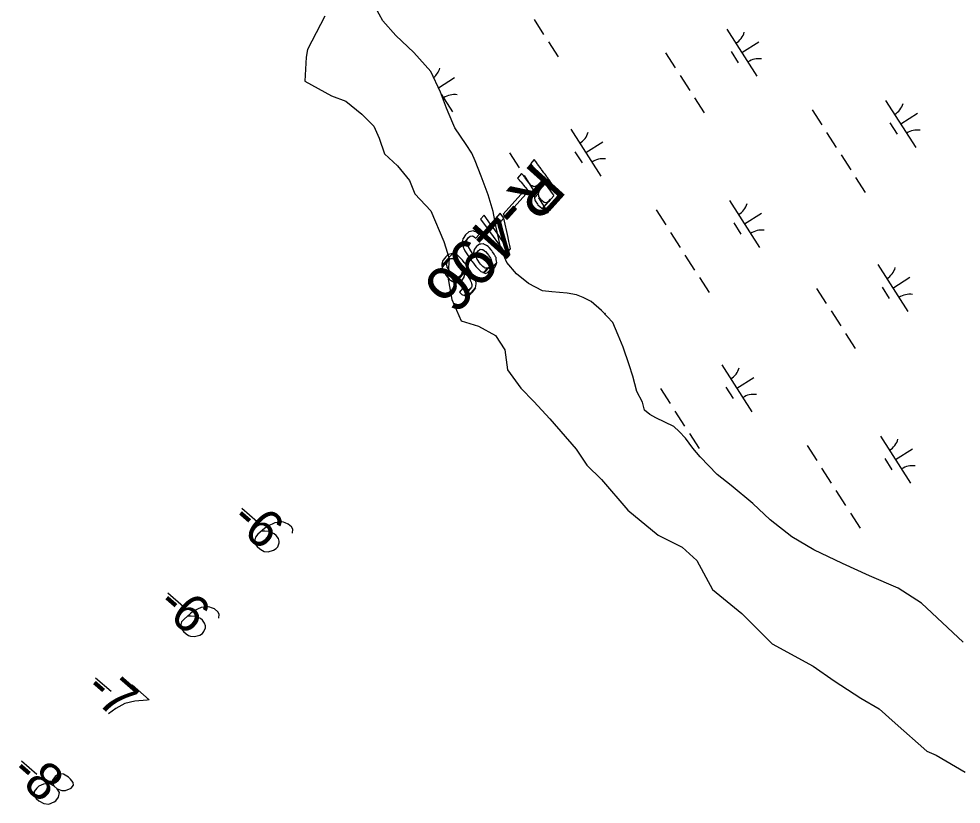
# Model space of a CAD drawing. Extents: x 3962991 to 3983549, y 181631 to 204078.
# Drawn here: x 3970050 to 3970895, y 196985 to 197689 of the extents above; entities that cross this region are included whole.
import ezdxf

# ---------------------------------------------------------------- set-up
doc = ezdxf.new("R2010")
doc.units = 0
for name, color, linetype in [('V-ANNO-MASK', 7, 'Continuous'), ('V-ANNO-MASK2', 7, 'Continuous'), ('V-RIVR-EDGE', 7, 'Continuous'), ('V-RIVR-RANG', 7, 'Continuous'), ('V-RIVR-RANG-IDEN', 7, 'Continuous'), ('V-WETL-SWMP', 7, 'Continuous')]:
    doc.layers.add(name, color=color, linetype=linetype)

msp = doc.modelspace()

# ---------------------------------------------------------------- linework, layer by layer
at = {"layer": 'V-ANNO-MASK2'}
for p, q in [((3970249.98, 197250.26), (3970263.91, 197238.14)), ((3970183.81, 197174.22), (3970197.74, 197162.1)), ((3970118.95, 197098.1), (3970132.88, 197085.98)), ((3970052.39, 197023.6), (3970066.31, 197011.47))]:
    msp.add_line(p, q, dxfattribs=at)
for points in [[(3970513.63, 197561.25), (3970512.45, 197562.87), (3970509.01, 197559.05), (3970510.19, 197557.43), (3970510.44, 197557.08), (3970511.65, 197555.43), (3970512.01, 197554.93), (3970515.18, 197550.57), (3970515.58, 197550.01), (3970517.07, 197547.98), (3970517.68, 197547.14), (3970518.65, 197545.79), (3970519.36, 197544.82), (3970519.58, 197544.52), (3970519.76, 197544.26), (3970510.34, 197533.8), (3970511.98, 197533.89), (3970514.6, 197535.33), (3970513.43, 197533.5), (3970512.32, 197530.41), (3970512.37, 197530.04), (3970522.18, 197540.93), (3970522.3, 197540.78), (3970522.93, 197539.92), (3970523.96, 197538.49), (3970524.29, 197538.03), (3970526.37, 197535.19), (3970526.91, 197534.44), (3970528.45, 197532.32), (3970529.58, 197530.77), (3970529.81, 197530.44), (3970529.82, 197530.45), (3970529.91, 197530.31), (3970529.96, 197530.25), (3970519.83, 197519), (3970523.46, 197518.77), (3970526.79, 197520.61), (3970529.89, 197523.79), (3970535.96, 197530.53), (3970535.85, 197530.67), (3970535.11, 197531.71), (3970533.39, 197534.06), (3970533.35, 197534.13), (3970533.25, 197534.26), (3970533.01, 197534.58), (3970531.89, 197536.14), (3970530.35, 197538.25), (3970529.8, 197539.01), (3970527.73, 197541.85), (3970527.4, 197542.31), (3970526.36, 197543.74), (3970525.74, 197544.6), (3970525.62, 197544.76), (3970525.45, 197545), (3970524.7, 197546.03), (3970524.49, 197546.32), (3970523.9, 197547.13), (3970523.2, 197548.08), (3970523.02, 197548.35), (3970522.8, 197548.65), (3970522.1, 197549.62), (3970521.12, 197550.95), (3970520.51, 197551.8), (3970519.02, 197553.84), (3970518.63, 197554.39), (3970515.45, 197558.75), (3970515.09, 197559.26), (3970513.88, 197560.9)], [(3970502.39, 197548.76), (3970501.04, 197550.19), (3970497.28, 197546.02), (3970498.78, 197544.74), (3970499.06, 197544.44), (3970500.43, 197542.97), (3970500.8, 197542.48), (3970504.04, 197538.19), (3970504.45, 197537.64), (3970506.14, 197535.84), (3970506.84, 197535.1), (3970508.32, 197534.31), (3970509.38, 197533.74), (3970509.9, 197533.78), (3970510.34, 197533.8), (3970516.52, 197540.65), (3970514.49, 197538.87), (3970513.9, 197538.77), (3970512.01, 197538.41), (3970510.52, 197539.18), (3970509.58, 197539.66), (3970507.94, 197541.52), (3970507.49, 197542.02), (3970504.32, 197546.39), (3970503.94, 197546.87), (3970502.68, 197548.46)], [(3970517.21, 197535.13), (3970519.36, 197537.8), (3970512.37, 197530.04), (3970512.41, 197529.79), (3970512.6, 197528.45), (3970516.16, 197532.4)], [(3970504.95, 197531.81), (3970503.06, 197534.41), (3970484.45, 197513.73), (3970486.34, 197511.14)], [(3970516.55, 197530.26), (3970516.16, 197532.4), (3970512.6, 197528.45), (3970512.92, 197526.23), (3970513.24, 197525.75), (3970515.22, 197522.81), (3970515.74, 197522.03), (3970517.76, 197520.43), (3970519.23, 197519.27), (3970519.53, 197519.02), (3970519.74, 197519.01), (3970525.41, 197525.31), (3970524.86, 197524.94), (3970523.54, 197524.06), (3970521.22, 197524.28), (3970519.3, 197525.98), (3970518.62, 197526.58), (3970516.68, 197529.58)], [(3970527.17, 197527.16), (3970525.41, 197525.31), (3970519.74, 197519.01), (3970519.83, 197519)], [(3970473.27, 197504.88), (3970467.46, 197512.89), (3970464.27, 197509.34), (3970470.09, 197501.33)], [(3970484.23, 197511.51), (3970482, 197514.57), (3970466.88, 197497.77), (3970469.11, 197494.71), (3970481.71, 197508.7), (3970482.13, 197506.97), (3970485.12, 197510.29)], [(3970488.95, 197492.99), (3970485.12, 197510.29), (3970482.13, 197506.97), (3970486.22, 197489.95), (3970486.32, 197489.51), (3970487.08, 197486.68), (3970487.12, 197486.54), (3970488.12, 197483.15), (3970485.46, 197480.2), (3970487.02, 197478.05), (3970491.22, 197482.71), (3970490.53, 197485.84), (3970489.73, 197489.44), (3970489.7, 197489.59), (3970489.05, 197492.53)], [(3970476.35, 197500.55), (3970475.49, 197501.8), (3970472.32, 197498.27), (3970473.21, 197497.06), (3970481.88, 197485.13), (3970482.11, 197484.82), (3970483.58, 197482.79), (3970483.66, 197482.69), (3970485.46, 197480.2), (3970488.12, 197483.15), (3970486.47, 197485.82), (3970486.41, 197485.93), (3970485.01, 197488.04), (3970484.79, 197488.37)], [(3970453.86, 197497.85), (3970450.8, 197495.29), (3970448.58, 197491.99), (3970448.32, 197491.62), (3970447.91, 197488.11), (3970447.76, 197486.88), (3970447.82, 197486.75), (3970453.16, 197492.68), (3970454.98, 197494.07), (3970455.19, 197494.1), (3970456.96, 197494.33), (3970457.43, 197494.08), (3970457.57, 197494.01), (3970458.67, 197493.41), (3970459.96, 197492.17), (3970462.92, 197495.46), (3970461.62, 197496.69), (3970460.73, 197497.52), (3970460.62, 197497.62), (3970460.1, 197497.82), (3970458.93, 197498.25), (3970458.79, 197498.3), (3970458.37, 197498.47), (3970458.24, 197498.51), (3970457.51, 197498.78), (3970453.97, 197497.88)], [(3970452.18, 197490.95), (3970453.16, 197492.68), (3970447.82, 197486.75), (3970447.99, 197486.3), (3970448.05, 197486.17), (3970448.54, 197484.97), (3970448.75, 197484.44), (3970448.81, 197484.28), (3970449.32, 197483.02), (3970450.14, 197480.98), (3970450.2, 197480.89), (3970452.51, 197477.39), (3970453.09, 197476.51), (3970453.32, 197476.15), (3970453.33, 197476.16), (3970453.47, 197475.94), (3970454.02, 197475.1), (3970454.83, 197473.86), (3970454.85, 197473.83), (3970458.01, 197477.34), (3970457.99, 197477.38), (3970457.15, 197478.58), (3970456.59, 197479.4), (3970456.44, 197479.62), (3970456.19, 197479.96), (3970455.6, 197480.82), (3970453.33, 197484.37), (3970453.29, 197484.48), (3970452.43, 197486.47), (3970451.9, 197487.71), (3970451.89, 197487.93), (3970451.88, 197488.69), (3970451.85, 197490.38)], [(3970462.21, 197486.03), (3970460.5, 197484.75), (3970458.67, 197482.1), (3970458.54, 197481.57), (3970458, 197479.52), (3970458.02, 197477.4), (3970458.01, 197477.34), (3970454.85, 197473.83), (3970454.91, 197473.76), (3970454.91, 197473.76), (3970455.17, 197473.41), (3970461.98, 197480.98), (3970463.52, 197482.03), (3970464, 197482.36), (3970465.47, 197482.22), (3970466.29, 197482.14), (3970467.64, 197481.13), (3970467.8, 197481.01), (3970468.76, 197480.29), (3970470.46, 197478.27), (3970470.59, 197478.11), (3970471.54, 197476.98), (3970471.81, 197476.52), (3970473.09, 197474.37), (3970473.82, 197473.13), (3970473.93, 197472.58), (3970474.12, 197471.54), (3970474.13, 197471.54), (3970474.3, 197470.64), (3970474.35, 197470.39), (3970473.92, 197469.08), (3970473.6, 197468.05), (3970472.24, 197466.3), (3970467.62, 197461.17), (3970468.84, 197460.71), (3970470.28, 197461.08), (3970478.74, 197470.48), (3970478.6, 197471.55), (3970478.4, 197473.14), (3970478.37, 197473.35), (3970478.29, 197473.93), (3970478.19, 197474.67), (3970478.16, 197474.93), (3970477.78, 197475.59), (3970477.33, 197476.35), (3970477.09, 197476.76), (3970476.36, 197478.01), (3970475.1, 197480.17), (3970474.76, 197480.55), (3970473.78, 197481.66), (3970473.65, 197481.81), (3970471.9, 197483.78), (3970471.11, 197484.69), (3970470.97, 197484.83), (3970469.47, 197485.66), (3970468.87, 197486), (3970467.81, 197486.58), (3970467.68, 197486.65), (3970467.28, 197486.87), (3970466.9, 197487.08), (3970466.77, 197487.07), (3970466.72, 197487.07), (3970464.64, 197486.91), (3970463.24, 197486.8)], [(3970434.32, 197476.66), (3970433.03, 197475.57), (3970430.75, 197472.7), (3970430.55, 197472.13), (3970430.55, 197472.14), (3970429.41, 197468.95), (3970429.55, 197467.88), (3970439.31, 197478.72), (3970437.87, 197478.35), (3970435.61, 197477.75)], [(3970440.54, 197478.26), (3970439.3, 197478.72), (3970429.55, 197467.88), (3970429.76, 197466.29), (3970435.91, 197473.13), (3970436.39, 197473.42), (3970437.67, 197474.18), (3970438.44, 197474.17), (3970438.69, 197474.17), (3970439.68, 197474.15), (3970440.37, 197473.68), (3970440.75, 197473.41), (3970441.89, 197472.62), (3970443.5, 197470.84), (3970443.84, 197470.47), (3970444.84, 197469.36), (3970444.95, 197469.19), (3970446.4, 197466.91), (3970447.07, 197465.86), (3970447.13, 197465.63), (3970447.13, 197465.63), (3970447.65, 197463.68), (3970447.85, 197462.93), (3970447.55, 197460.83), (3970447.51, 197460.58), (3970446.18, 197458.43), (3970440.89, 197452.55), (3970441.27, 197452.33), (3970441.4, 197452.34), (3970450.15, 197462.07), (3970450.18, 197462.04), (3970451.02, 197460.82), (3970451.59, 197460.01), (3970451.74, 197459.79), (3970452.58, 197458.58), (3970454.84, 197455.04), (3970454.89, 197454.94), (3970454.97, 197454.73), (3970455.75, 197452.94), (3970456.28, 197451.7), (3970456.29, 197451.5), (3970456.3, 197450.72), (3970456.32, 197449.02), (3970456, 197448.46), (3970455.02, 197446.72), (3970449.82, 197440.95), (3970449.94, 197440.89), (3970449.95, 197440.9), (3970450.66, 197440.63), (3970454.22, 197441.52), (3970459.86, 197447.78), (3970460.27, 197451.3), (3970460.41, 197452.53), (3970460.36, 197452.66), (3970460.18, 197453.1), (3970460.13, 197453.24), (3970459.64, 197454.44), (3970459.42, 197454.98), (3970459.37, 197455.13), (3970458.85, 197456.39), (3970458.11, 197458.23), (3970458.03, 197458.43), (3970457.97, 197458.52), (3970455.67, 197462.01), (3970454.85, 197463.25), (3970454.7, 197463.48), (3970454.16, 197464.3), (3970453.34, 197465.55), (3970453.32, 197465.58), (3970453.26, 197465.65), (3970453, 197466), (3970452.72, 197466.37), (3970452.64, 197466.49), (3970451.92, 197467.45), (3970451.52, 197467.99), (3970450.49, 197469.36), (3970450.37, 197469.52), (3970449.64, 197470.5), (3970448.05, 197472.63), (3970447.91, 197472.77), (3970446.85, 197473.82), (3970446.5, 197474.17), (3970444.8, 197475.86), (3970443.83, 197476.82), (3970443.49, 197477.15), (3970442.66, 197477.47), (3970441.91, 197477.74), (3970441.73, 197477.82), (3970441.14, 197478.03), (3970440.7, 197478.2)], [(3970460.64, 197478.83), (3970461.98, 197480.98), (3970455.17, 197473.41), (3970455.44, 197473.05), (3970455.53, 197472.94), (3970456.24, 197471.97), (3970456.65, 197471.43), (3970457.67, 197470.06), (3970457.8, 197469.9), (3970458.52, 197468.92), (3970460.12, 197466.79), (3970460.26, 197466.65), (3970461.31, 197465.61), (3970461.66, 197465.25), (3970463.36, 197463.57), (3970464.34, 197462.6), (3970464.66, 197462.28), (3970465.5, 197461.96), (3970466.24, 197461.69), (3970466.44, 197461.61), (3970467.01, 197461.4), (3970470.48, 197465.25), (3970469.72, 197465.25), (3970469.45, 197465.26), (3970468.48, 197465.27), (3970467.78, 197465.75), (3970467.41, 197466.01), (3970466.27, 197466.8), (3970464.66, 197468.58), (3970464.32, 197468.96), (3970463.33, 197470.05), (3970463.22, 197470.23), (3970461.76, 197472.52), (3970461.09, 197473.56), (3970461.03, 197473.79), (3970460.52, 197475.72), (3970460.31, 197476.49), (3970460.61, 197478.59)], [(3970434.56, 197471.38), (3970435.91, 197473.13), (3970429.76, 197466.29), (3970429.79, 197466.08)], [(3970434.24, 197470.36), (3970434.55, 197471.37), (3970429.79, 197466.08), (3970429.86, 197465.5), (3970429.96, 197464.75), (3970429.99, 197464.5), (3970430.38, 197463.83), (3970430.82, 197463.08), (3970431.07, 197462.66), (3970431.8, 197461.42), (3970433.06, 197459.25), (3970433.4, 197458.87), (3970434.39, 197457.75), (3970434.39, 197457.75), (3970434.52, 197457.6), (3970436.26, 197455.64), (3970437.06, 197454.74), (3970437.19, 197454.58), (3970438.71, 197453.75), (3970439.29, 197453.43), (3970440.36, 197452.84), (3970440.48, 197452.77), (3970440.89, 197452.55), (3970446.18, 197458.43), (3970444.63, 197457.38), (3970444.16, 197457.06), (3970442.69, 197457.2), (3970441.87, 197457.27), (3970440.52, 197458.29), (3970440.36, 197458.41), (3970439.4, 197459.13), (3970437.71, 197461.14), (3970437.58, 197461.3), (3970436.62, 197462.44), (3970436.35, 197462.9), (3970435.07, 197465.05), (3970434.34, 197466.29), (3970434.23, 197466.86), (3970434.03, 197467.88), (3970433.86, 197468.8), (3970433.81, 197469.03)], [(3970477.61, 197467.28), (3970478.74, 197470.48), (3970470.28, 197461.08), (3970472.55, 197461.67), (3970473.87, 197462.8), (3970475.12, 197463.86), (3970475.12, 197463.86), (3970477.41, 197466.72)], [(3970450.15, 197462.01), (3970450.15, 197462.07), (3970441.4, 197452.34), (3970441.45, 197452.35), (3970443.54, 197452.51), (3970444.92, 197452.61), (3970446.01, 197453.43), (3970447.66, 197454.66), (3970449.5, 197457.31), (3970449.65, 197457.87), (3970450.18, 197459.88)], [(3970471.76, 197466.02), (3970470.47, 197465.25), (3970467.01, 197461.4), (3970467.45, 197461.23), (3970467.62, 197461.17), (3970472.24, 197466.3)], [(3970449.5, 197446.01), (3970448.22, 197447.23), (3970445.25, 197443.94), (3970446.55, 197442.73), (3970447.45, 197441.89), (3970447.55, 197441.79), (3970448.08, 197441.59), (3970449.25, 197441.16), (3970449.39, 197441.11), (3970449.82, 197440.95), (3970455.02, 197446.73), (3970453.19, 197445.34), (3970452.99, 197445.31), (3970451.21, 197445.07), (3970450.74, 197445.33), (3970450.61, 197445.4)], [(3970459.6, 197447.4), (3970459.86, 197447.78), (3970454.22, 197441.52), (3970454.33, 197441.54), (3970457.37, 197444.11), (3970457.38, 197444.12)]]:
    msp.add_lwpolyline(points, close=True, dxfattribs=at)
for points in [[(3970295.68, 197227.63), (3970295.99, 197231.2), (3970294.72, 197233.36), (3970291.73, 197235.95), (3970289.05, 197236.89), (3970287.51, 197237.53), (3970286, 197237.8), (3970279.7, 197236.99), (3970273.35, 197234.12), (3970270.33, 197231.85), (3970264.51, 197226.77), (3970262.26, 197224.19), (3970261.67, 197221.9), (3970261.88, 197218.93), (3970262.13, 197218.01), (3970263.97, 197215.7), (3970266.36, 197213.63), (3970268.52, 197212.09), (3970270.26, 197211.28), (3970273.84, 197210.97), (3970278.6, 197212.42), (3970280.92, 197213.89), (3970282.31, 197215.48), (3970283.57, 197218.93), (3970283.64, 197220.62), (3970282.91, 197223), (3970281.04, 197225.68), (3970279.25, 197227.24), (3970276.54, 197228.54), (3970274.63, 197229.16), (3970270.68, 197229.45), (3970268.62, 197229.49), (3970267.51, 197229.41)], [(3970229.51, 197151.59), (3970229.82, 197155.16), (3970228.55, 197157.32), (3970225.56, 197159.91), (3970222.88, 197160.85), (3970221.34, 197161.49), (3970219.83, 197161.76), (3970213.53, 197160.95), (3970207.18, 197158.08), (3970204.16, 197155.81), (3970198.34, 197150.73), (3970196.09, 197148.15), (3970195.5, 197145.86), (3970195.71, 197142.89), (3970195.96, 197141.97), (3970197.8, 197139.67), (3970200.19, 197137.59), (3970202.35, 197136.05), (3970204.09, 197135.24), (3970207.66, 197134.93), (3970212.43, 197136.38), (3970214.75, 197137.85), (3970216.14, 197139.44), (3970217.4, 197142.89), (3970217.47, 197144.58), (3970216.74, 197146.96), (3970214.87, 197149.64), (3970213.08, 197151.2), (3970210.37, 197152.5), (3970208.46, 197153.12), (3970204.51, 197153.41), (3970202.45, 197153.45), (3970201.34, 197153.37)], [(3970151.75, 197091.59), (3970167.07, 197078.25), (3970165.21, 197078.12), (3970154.07, 197076.98), (3970145.24, 197074.87), (3970137.14, 197070.38), (3970130.35, 197065.8)], [(3970081.63, 197000.94), (3970084.41, 196998.52), (3970085.38, 196998.03), (3970088.64, 196996.94), (3970091.81, 196996.98), (3970097.09, 196999.03), (3970099.15, 197001.79), (3970098.79, 197004.19), (3970096.53, 197007.21), (3970094.54, 197008.94), (3970090.24, 197011.64), (3970087.6, 197011.83), (3970084.68, 197010.88), (3970082.52, 197009.61), (3970080.32, 197006.28), (3970080.08, 197004.39), (3970081.63, 197000.94), (3970077.75, 197002.92), (3970072.17, 197002.53), (3970067.98, 197000.93), (3970066.05, 196999.12), (3970063.82, 196996.16), (3970063.88, 196992.61), (3970065.58, 196989.73), (3970067.97, 196987.66), (3970072.61, 196985.36), (3970076.96, 196984.73), (3970081.87, 196986.75), (3970083.1, 196987.77), (3970085.67, 196991.13), (3970086.51, 196995.3), (3970084.41, 196998.52)]]:
    msp.add_lwpolyline(points, dxfattribs=at)
at = {"layer": 'V-RIVR-EDGE'}
msp.add_lwpolyline([(3970324.56, 197691.26), (3970309.13, 197661.58), (3970307.94, 197654.46), (3970306.75, 197633.09), (3970330.5, 197620.03), (3970343.55, 197615.28), (3970357.8, 197603.41), (3970368.49, 197592.72), (3970373.23, 197582.04), (3970377.98, 197567.79), (3970389.86, 197557.11), (3970400.54, 197544.05), (3970405.29, 197532.17), (3970419.54, 197516.74), (3970431.41, 197489.43), (3970436.16, 197474), (3970434.97, 197457.38), (3970438.53, 197437.2), (3970446.84, 197418.2), (3970462.28, 197413.45), (3970477.71, 197405.14), (3970486.02, 197392.08), (3970488.39, 197374.27), (3970500.27, 197357.65), (3970512.14, 197345.78), (3970526.39, 197330.35), (3970550.13, 197303.04), (3970559.63, 197288.8), (3970572.69, 197275.74), (3970596.43, 197248.43), (3970623.74, 197225.87), (3970645.11, 197215.19), (3970658.17, 197203.32), (3970672.41, 197177.2), (3970698.53, 197155.83), (3970725.84, 197128.52), (3970762.64, 197108.34), (3970781.64, 197095.28), (3970805.38, 197079.85), (3970822, 197070.35), (3970836.25, 197057.29), (3970864.74, 197032.36), (3970873.05, 197028.8), (3970899.17, 197013.36)], dxfattribs=at)
at = {"layer": 'V-WETL-SWMP'}
for p, q in [((3970376.73, 197687.15), (3970370.02, 197699.02)), ((3970512.24, 197688.45), (3970520.88, 197674.98)), ((3970388.22, 197674.15), (3970376.73, 197687.15)), ((3970685.24, 197679.79), (3970712.23, 197637.7)), ((3970404.53, 197658.81), (3970388.22, 197674.15)), ((3970525.2, 197668.24), (3970533.83, 197654.77)), ((3970698.74, 197658.74), (3970713.89, 197668.46)), ((3970419.66, 197641.67), (3970404.53, 197658.81)), ((3970630.34, 197658.49), (3970638.97, 197645.02)), ((3970689, 197659.63), (3970695.48, 197649.53)), ((3970428.23, 197623.26), (3970419.66, 197641.67)), ((3970643.29, 197638.29), (3970651.93, 197624.82)), ((3970426.48, 197627.02), (3970440.83, 197636.22)), ((3970433.77, 197608.99), (3970428.23, 197623.26)), ((3970428.94, 197621.42), (3970439.17, 197605.46)), ((3970656.24, 197618.08), (3970664.88, 197604.61)), ((3970827.69, 197615.84), (3970854.68, 197573.74)), ((3970439.31, 197595.32), (3970433.77, 197608.99)), ((3970761.81, 197607.36), (3970770.45, 197593.89)), ((3970841.19, 197594.79), (3970856.34, 197604.51)), ((3970441.15, 197591.16), (3970439.31, 197595.32)), ((3970831.45, 197595.68), (3970837.93, 197585.58)), ((3970451.47, 197576.35), (3970441.15, 197591.16)), ((3970545.21, 197590.01), (3970572.2, 197547.92)), ((3970774.76, 197587.16), (3970783.4, 197573.69)), ((3970558.7, 197568.97), (3970573.86, 197578.68)), ((3970456.34, 197568.64), (3970451.47, 197576.35)), ((3970548.97, 197569.85), (3970555.45, 197559.75)), ((3970459.41, 197561.51), (3970456.34, 197568.64)), ((3970464.94, 197547.84), (3970459.41, 197561.51)), ((3970490.31, 197568.72), (3970498.94, 197555.25)), ((3970787.72, 197566.95), (3970796.35, 197553.48)), ((3970471.11, 197531.19), (3970464.94, 197547.84)), ((3970503.26, 197548.51), (3970511.89, 197535.04)), ((3970800.67, 197546.75), (3970809.31, 197533.28)), ((3970475.46, 197516.31), (3970471.11, 197531.19)), ((3970516.21, 197528.31), (3970524.85, 197514.84)), ((3970687.66, 197526.06), (3970714.65, 197483.97)), ((3970478, 197503.2), (3970475.46, 197516.31)), ((3970621.78, 197517.59), (3970630.42, 197504.12)), ((3970701.15, 197505.02), (3970716.31, 197514.73)), ((3970482.42, 197482.95), (3970478, 197503.2)), ((3970691.42, 197505.9), (3970697.9, 197495.8)), ((3970634.73, 197497.38), (3970643.37, 197483.91)), ((3970487.94, 197470.48), (3970482.42, 197482.95)), ((3970647.69, 197477.18), (3970656.32, 197463.71)), ((3970496.42, 197460.42), (3970487.94, 197470.48)), ((3970820.69, 197468.52), (3970847.67, 197426.43)), ((3970507.27, 197451.59), (3970496.42, 197460.42)), ((3970519.88, 197445.17), (3970507.27, 197451.59)), ((3970660.64, 197456.98), (3970669.27, 197443.51)), ((3970834.18, 197447.48), (3970849.33, 197457.19)), ((3970528.26, 197444.07), (3970519.88, 197445.17)), ((3970542, 197443.04), (3970528.26, 197444.07)), ((3970550.38, 197441.34), (3970542, 197443.04)), ((3970765.78, 197447.22), (3970774.42, 197433.76)), ((3970824.44, 197448.36), (3970830.92, 197438.26)), ((3970556.38, 197439.03), (3970550.38, 197441.34)), ((3970563.59, 197435.53), (3970556.38, 197439.03)), ((3970572.64, 197427.27), (3970563.59, 197435.53)), ((3970582.92, 197416.64), (3970572.64, 197427.27)), ((3970778.73, 197427.02), (3970787.37, 197413.55)), ((3970575.41, 197424.41), (3970576.28, 197424.96)), ((3970587.83, 197405.35), (3970582.92, 197416.64)), ((3970592.13, 197394.65), (3970587.83, 197405.35)), ((3970791.69, 197406.82), (3970800.32, 197393.35)), ((3970597.7, 197378.59), (3970592.13, 197394.65)), ((3970600.8, 197368.48), (3970597.7, 197378.59)), ((3970680.65, 197378.75), (3970707.64, 197336.66)), ((3970604.54, 197354.79), (3970600.8, 197368.48)), ((3970694.15, 197357.7), (3970709.3, 197367.42)), ((3970684.41, 197358.59), (3970690.89, 197348.49)), ((3970609.43, 197345.29), (3970604.54, 197354.79)), ((3970625.75, 197357.45), (3970634.38, 197343.98)), ((3970611.3, 197338.15), (3970609.43, 197345.29)), ((3970616.13, 197334.02), (3970611.3, 197338.15)), ((3970621.54, 197331.1), (3970616.13, 197334.02)), ((3970638.7, 197337.25), (3970647.34, 197323.78)), ((3970637.75, 197323.52), (3970621.54, 197331.1)), ((3970642.58, 197318.8), (3970637.75, 197323.52)), ((3970648.03, 197312.89), (3970642.58, 197318.8)), ((3970651.65, 197317.04), (3970660.29, 197303.57)), ((3970654.7, 197304.01), (3970648.03, 197312.89)), ((3970823.1, 197314.8), (3970850.09, 197272.7)), ((3970661.36, 197296.33), (3970654.7, 197304.01)), ((3970757.22, 197306.32), (3970765.86, 197292.85)), ((3970836.6, 197293.75), (3970851.75, 197303.47)), ((3970676.47, 197280.38), (3970661.36, 197296.33)), ((3970826.86, 197294.64), (3970833.34, 197284.54)), ((3970770.17, 197286.12), (3970778.81, 197272.65)), ((3970689.13, 197270.38), (3970676.47, 197280.38)), ((3970708.42, 197254.48), (3970689.13, 197270.38)), ((3970783.13, 197265.91), (3970791.76, 197252.44)), ((3970724.12, 197239.73), (3970708.42, 197254.48)), ((3970743.41, 197224.43), (3970724.12, 197239.73)), ((3970796.08, 197245.71), (3970804.72, 197232.24)), ((3970763.25, 197212.72), (3970743.41, 197224.43)), ((3970789.08, 197200.48), (3970763.25, 197212.72)), ((3970813.09, 197189.41), (3970789.08, 197200.48)), ((3970838.9, 197178.36), (3970813.09, 197189.41)), ((3970859.96, 197164.87), (3970838.9, 197178.36)), ((3970897.39, 197130.08), (3970859.96, 197164.87))]:
    msp.add_line(p, q, dxfattribs=at)
for centre, start, end in [((3970684.03, 197682.12), 301.89187, 343.43553), ((3970713.84, 197635.62), 81.89186, 123.43552), ((3970410.97, 197649.89), 309.43014, 343.43553), ((3970440.79, 197603.38), 81.89186, 123.43552), ((3970826.48, 197618.17), 301.89187, 343.43553), ((3970544, 197592.35), 301.89187, 343.43553), ((3970856.29, 197571.67), 81.89186, 123.43552), ((3970573.81, 197545.84), 81.89186, 123.43552), ((3970686.45, 197528.4), 301.89187, 343.43553), ((3970716.26, 197481.89), 81.89186, 123.43552), ((3970819.47, 197470.86), 301.89187, 343.43553), ((3970849.29, 197424.35), 81.89186, 123.43552), ((3970679.44, 197381.08), 301.89187, 343.43553), ((3970709.25, 197334.58), 81.89186, 123.43552), ((3970821.89, 197317.13), 301.89187, 343.43553), ((3970851.7, 197270.63), 81.89186, 123.43552)]:
    msp.add_arc(centre, 17.62, start, end, dxfattribs=at)

# ---------------------------------------------------------------- texts
at = {"layer": 'V-ANNO-MASK'}
for s, height, rotation, p in [('R-496  ', 41.5, 228.00545, (3970512.03, 197562.4)), ('-6', 33.5, 318.96875, (3970238.9, 197237.52)), ('-6', 33.5, 318.96875, (3970172.73, 197161.48)), ('-7', 33.5, 318.96875, (3970107.87, 197085.36)), ('-8', 33.5, 318.96875, (3970041.3, 197010.86))]:
    msp.add_text(s, height=height, rotation=rotation, dxfattribs=at).set_placement(p)
at = {"layer": 'V-RIVR-RANG'}
for s, p in [('-6', (3970238.9, 197237.52)), ('-6', (3970172.73, 197161.48)), ('-7', (3970107.87, 197085.36)), ('-8', (3970041.3, 197010.86))]:
    msp.add_text(s, height=33.5, rotation=318.96875, dxfattribs=at).set_placement(p)
at = {"layer": 'V-RIVR-RANG-IDEN'}
msp.add_text('R-496  ', height=41.5, rotation=228.00545, dxfattribs=at).set_placement((3970512.03, 197562.4))

doc.saveas('drawing.dxf')
